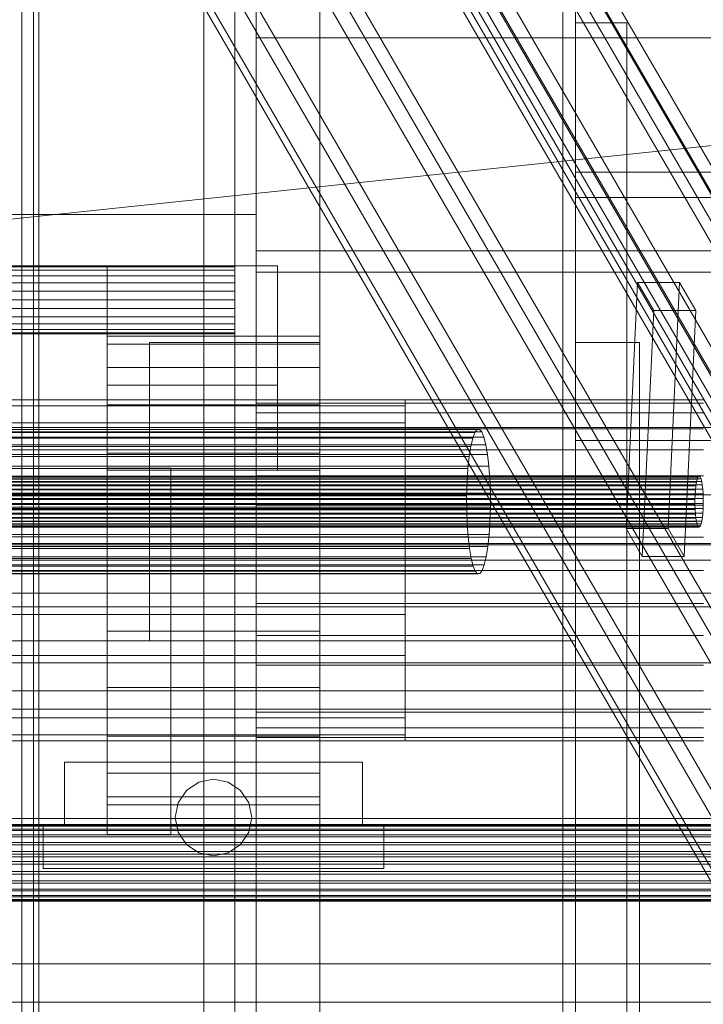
# Model space of a CAD drawing. Header units: millimetres. Extents: x -2233 to 61924, y -68080 to 6847.
# Tile 328 of 656: x 1270 to 1430, y -34735 to -34504. Entities that reach past the tile are written whole.
import ezdxf

# ---------------------------------------------------------------- set-up
doc = ezdxf.new("R2010")
doc.units = ezdxf.units.MM
for name, color, linetype, lineweight in [('COTAS_P', 1, 'Continuous', 0), ('frontal_C03', 7, 'Continuous', 0), ('frontal_C10', 7, 'Continuous', 0), ('frontal_secador', 7, 'Continuous', 0)]:
    doc.layers.add(name, color=color, linetype=linetype, lineweight=lineweight)
doc.dimstyles.new('R19_100', dxfattribs={"dimtxt": 250, "dimasz": 150, "dimexe": 150, "dimexo": 80, "dimgap": 100, "dimtad": 1, "dimtih": 1, "dimtoh": 1, "dimdsep": 46, "dimcen": 0.09, "dimadec": 0, "dimazin": 0, "dimtfac": 1, "dimtdec": 4, "dimtofl": 0, "dimtmove": 0, "dimatfit": 3, "dimfxl": 1, "dimtolj": 1, "dimtzin": 0, "dimarcsym": 0})

# ---------------------------------------------------------------- blocks, each defined once
blk = doc.blocks.new('DIM_R27_48')
at = {"layer": 'COTAS_P'}
for p, q in [((-1750, -34600), (-1600, -34555)), ((2600, -34600), (2450, -34555)), ((-1750, -35500), (-1750, -34600)), ((-1750, -34600), (2600, -34600)), ((-1750, -34600), (-1600, -34645)), ((2600, -34600), (2450, -34645)), ((2600, -35500), (2600, -34600))]:
    blk.add_line(p, q, dxfattribs=at)
blk.add_text('4350 P', height=250, dxfattribs=at).set_placement((425, -34500))
blk = doc.blocks.new('DIM_R27_50')
at = {"layer": 'COTAS_P'}
for p, q in [((1705.78, -34504.95), (1551.9, -34475.9)), ((-194.22, -34704.95), (1705.78, -34504.95)), ((1705.78, -34504.95), (1561.32, -34565.4)), ((1800, -35400), (1705.78, -34504.95)), ((-194.22, -34704.95), (-49.75, -34644.49)), ((-100, -35600), (-194.22, -34704.95)), ((-194.22, -34704.95), (-40.33, -34734))]:
    blk.add_line(p, q, dxfattribs=at)
blk.add_text('1910.5 P', height=250, rotation=6.009, dxfattribs=at).set_placement((745.32, -34505.49))

msp = doc.modelspace()

# ---------------------------------------------------------------- linework, layer by layer
at = {"layer": 'frontal_C03'}
for p, q in [((1270, -32314.944), (1270, -34875.113)), ((1274, -34875.113), (1274, -32314.944)), ((1270, -32318.841), (1270, -34879.011)), ((1270, -35001.792), (1270, -32441.623)), ((1274, -32441.623), (1274, -35001.792)), ((-1500, -34615.78), (1500, -34615.78)), ((1500, -34627.188), (-1500, -34627.188)), ((1500, -34627.473), (-1500, -34627.473)), ((-1500, -34638.882), (1500, -34638.882)), ((-1500, -34691.736), (1500, -34691.736)), ((-1500, -34693.159), (1500, -34693.159)), ((-1500, -34693.384), (1500, -34693.384)), ((-1500, -34693.548), (1500, -34693.548)), ((-1500, -34694.206), (1500, -34694.206)), ((-1500, -34694.523), (1500, -34694.523)), ((-1500, -34695.569), (1500, -34695.569)), ((-1500, -34696.018), (1500, -34696.018)), ((-1500, -34697.382), (1500, -34697.382)), ((-1500, -34697.932), (1500, -34697.932)), ((-1500, -34699.519), (1500, -34699.519)), ((1500, -34700.133), (-1500, -34700.133)), ((1500, -34700.719), (-1500, -34700.719)), ((-1500, -34701.836), (1500, -34701.836)), ((-1500, -34702.471), (1500, -34702.471)), ((-1500, -34704.175), (1500, -34704.175)), ((-1500, -34704.789), (1500, -34704.789)), ((-1500, -34706.376), (1500, -34706.376)), ((-1500, -34706.926), (1500, -34706.926)), ((-1500, -34708.289), (1500, -34708.289)), ((-1500, -34708.738), (1500, -34708.738)), ((-1500, -34709.784), (1500, -34709.784)), ((-1500, -34710.102), (1500, -34710.102)), ((-1500, -34710.76), (1500, -34710.76)), ((-1500, -34710.924), (1500, -34710.924)), ((-1500, -34711.148), (1500, -34711.148)), ((1500, -34725.842), (-1500, -34725.842)), ((-1500, -34734.825), (1500, -34734.825))]:
    msp.add_line(p, q, dxfattribs=at)
at = {"layer": 'frontal_C10'}
for p, q in [((663.367, -33231.698), (2094.387, -35698.973)), ((2097.346, -35698.973), (666.326, -33231.698)), ((2100.335, -35749.009), (650.335, -33249.009)), ((650.201, -33251.895), (2100.201, -35751.895)), ((2092.818, -35732.647), (661.798, -33265.371)), ((664.757, -33265.371), (2095.777, -35732.647)), ((2089.129, -35732.806), (661.272, -33270.984)), ((661.138, -33273.871), (2088.994, -35735.692)), ((685.579, -33294.38), (2157.723, -35832.559)), ((706.294, -33294.38), (2178.437, -35832.559)), ((2182.383, -35832.559), (710.239, -33294.38)), ((2157.454, -35838.331), (685.31, -33300.153)), ((709.97, -33300.153), (2182.114, -35838.331)), ((2095.717, -35848.105), (645.717, -33348.105)), ((645.583, -33350.991), (2095.583, -35850.991)), ((681.096, -33390.59), (2153.24, -35928.768)), ((2177.9, -35928.768), (705.756, -33390.59)), ((2152.971, -35934.541), (680.827, -33396.363)), ((2173.685, -35934.541), (701.541, -33396.363)), ((705.487, -33396.363), (2177.631, -35934.541)), ((1272.724, -34436.33), (1272.724, -35988)), ((1312.724, -35988), (1312.724, -34438.194)), ((1272.724, -35988), (1272.724, -34447.513)), ((1312.724, -35988), (1312.724, -34449.377)), ((1411.862, -34623.695), (1414.552, -34565.97)), ((1424.416, -34565.97), (1414.552, -34565.97)), ((1414.552, -34565.97), (1418.348, -34572.514)), ((1421.726, -34623.695), (1424.416, -34565.97)), ((1428.212, -34572.514), (1424.416, -34565.97)), ((1415.658, -34630.24), (1418.348, -34572.514)), ((1418.348, -34572.514), (1428.212, -34572.514)), ((1428.212, -34572.514), (1425.522, -34630.24)), ((1375.856, -34602.504), (1065.142, -34602.504)), ((1376.359, -34601.172), (1065.645, -34601.172)), ((1376.894, -34600.462), (1066.18, -34600.462)), ((1377.442, -34600.401), (1066.728, -34600.401)), ((1377.981, -34600.991), (1067.267, -34600.991)), ((1378.491, -34602.21), (1067.777, -34602.21)), ((1375.856, -34602.504), (1375.407, -34604.405)), ((1376.359, -34601.172), (1375.856, -34602.504)), ((1376.894, -34600.462), (1376.359, -34601.172)), ((1377.442, -34600.401), (1376.894, -34600.462)), ((1377.981, -34600.991), (1377.442, -34600.401)), ((1378.491, -34602.21), (1377.981, -34600.991)), ((1378.952, -34604.01), (1378.491, -34602.21)), ((1375.407, -34604.405), (1064.692, -34604.405)), ((1378.952, -34604.01), (1068.238, -34604.01)), ((1375.407, -34604.405), (1375.026, -34606.805)), ((1379.346, -34606.323), (1378.952, -34604.01)), ((1375.026, -34606.805), (1064.312, -34606.805)), ((1379.346, -34606.323), (1068.632, -34606.323)), ((1375.026, -34606.805), (1374.73, -34609.609)), ((1379.659, -34609.06), (1379.346, -34606.323)), ((1379.659, -34609.06), (1068.945, -34609.06)), ((1379.878, -34612.115), (1379.659, -34609.06)), ((1428.701, -34611.638), (1014.415, -34611.638)), ((1428.89, -34611.388), (1014.604, -34611.388)), ((1429.083, -34611.366), (1014.798, -34611.366)), ((1429.273, -34611.574), (1014.988, -34611.574)), ((1374.73, -34609.609), (1064.016, -34609.609)), ((1374.73, -34609.609), (1374.53, -34612.711)), ((1428.701, -34611.638), (1428.524, -34612.108)), ((1428.89, -34611.388), (1428.701, -34611.638)), ((1429.083, -34611.366), (1428.89, -34611.388)), ((1429.273, -34611.574), (1429.083, -34611.366)), ((1429.453, -34612.004), (1429.273, -34611.574)), ((1428.231, -34613.626), (1013.945, -34613.626)), ((1428.365, -34612.779), (1014.079, -34612.779)), ((1428.524, -34612.108), (1014.238, -34612.108)), ((1429.453, -34612.004), (1015.168, -34612.004)), ((1429.616, -34612.64), (1015.331, -34612.64)), ((1429.755, -34613.456), (1015.47, -34613.456)), ((1063.816, -34612.711), (1374.53, -34612.711)), ((1379.878, -34612.115), (1069.164, -34612.115)), ((1374.53, -34612.711), (1374.433, -34615.991)), ((1379.995, -34615.371), (1379.878, -34612.115)), ((1428.231, -34613.626), (1428.126, -34614.616)), ((1428.365, -34612.779), (1428.231, -34613.626)), ((1428.524, -34612.108), (1428.365, -34612.779)), ((1429.616, -34612.64), (1429.453, -34612.004)), ((1429.755, -34613.456), (1429.616, -34612.64)), ((1429.866, -34614.422), (1429.755, -34613.456)), ((1013.77, -34615.711), (1428.055, -34615.711)), ((1428.126, -34614.616), (1013.841, -34614.616)), ((1429.866, -34614.422), (1015.58, -34614.422)), ((1429.943, -34615.5), (1015.658, -34615.5)), ((1374.433, -34615.991), (1063.719, -34615.991)), ((1379.995, -34615.371), (1069.281, -34615.371)), ((1374.433, -34615.991), (1374.443, -34619.323)), ((1380.005, -34618.703), (1379.995, -34615.371)), ((1428.055, -34615.711), (1428.021, -34616.868)), ((1428.126, -34614.616), (1428.055, -34615.711)), ((1429.943, -34615.5), (1429.866, -34614.422)), ((1429.984, -34616.649), (1429.943, -34615.5)), ((1428.021, -34616.868), (1013.736, -34616.868)), ((1428.025, -34618.044), (1013.739, -34618.044)), ((1429.984, -34616.649), (1015.699, -34616.649)), ((1429.988, -34617.825), (1015.702, -34617.825)), ((1380.005, -34618.703), (1069.291, -34618.703)), ((1379.908, -34621.983), (1380.005, -34618.703)), ((1428.021, -34616.868), (1428.025, -34618.044)), ((1428.025, -34618.044), (1428.066, -34619.193)), ((1429.953, -34618.983), (1429.988, -34617.825)), ((1429.988, -34617.825), (1429.984, -34616.649)), ((1428.066, -34619.193), (1013.781, -34619.193)), ((1428.143, -34620.272), (1013.858, -34620.272)), ((1429.778, -34621.068), (1015.493, -34621.068)), ((1429.883, -34620.078), (1015.597, -34620.078)), ((1429.953, -34618.983), (1015.668, -34618.983)), ((1374.443, -34619.323), (1063.729, -34619.323)), ((1374.443, -34619.323), (1374.56, -34622.579)), ((1428.066, -34619.193), (1428.143, -34620.272)), ((1428.143, -34620.272), (1428.254, -34621.238)), ((1429.644, -34621.914), (1429.778, -34621.068)), ((1429.778, -34621.068), (1429.883, -34620.078)), ((1429.883, -34620.078), (1429.953, -34618.983)), ((1428.254, -34621.238), (1013.968, -34621.238)), ((1428.393, -34622.054), (1014.107, -34622.054)), ((1428.556, -34622.689), (1014.27, -34622.689)), ((1428.735, -34623.119), (1014.45, -34623.119)), ((1428.926, -34623.328), (1014.64, -34623.328)), ((1429.119, -34623.306), (1014.834, -34623.306)), ((1429.308, -34623.056), (1015.023, -34623.056)), ((1429.485, -34622.586), (1015.2, -34622.586)), ((1429.644, -34621.914), (1015.359, -34621.914)), ((1374.56, -34622.579), (1063.846, -34622.579)), ((1379.908, -34621.983), (1069.194, -34621.983)), ((1374.56, -34622.579), (1374.779, -34625.634)), ((1379.707, -34625.085), (1379.908, -34621.983)), ((1428.254, -34621.238), (1428.393, -34622.054)), ((1428.393, -34622.054), (1428.556, -34622.689)), ((1428.556, -34622.689), (1428.735, -34623.119)), ((1428.735, -34623.119), (1428.926, -34623.328)), ((1428.926, -34623.328), (1429.119, -34623.306)), ((1429.119, -34623.306), (1429.308, -34623.056)), ((1429.308, -34623.056), (1429.485, -34622.586)), ((1429.485, -34622.586), (1429.644, -34621.914)), ((1374.779, -34625.634), (1064.064, -34625.634)), ((1379.707, -34625.085), (1068.993, -34625.085)), ((1374.779, -34625.634), (1375.091, -34628.371)), ((1379.411, -34627.889), (1379.707, -34625.085)), ((1415.658, -34630.24), (1411.862, -34623.695)), ((1411.862, -34623.695), (1421.726, -34623.695)), ((1421.726, -34623.695), (1425.522, -34630.24)), ((1379.411, -34627.889), (1068.697, -34627.889)), ((1379.031, -34630.288), (1379.411, -34627.889)), ((1375.091, -34628.371), (1064.377, -34628.371)), ((1379.031, -34630.288), (1068.317, -34630.288)), ((1375.091, -34628.371), (1375.486, -34630.683)), ((1378.581, -34632.19), (1379.031, -34630.288)), ((1425.522, -34630.24), (1415.658, -34630.24)), ((1439.74, -34631.135), (995.863, -34631.135)), ((1375.486, -34630.683), (1064.772, -34630.683)), ((1375.947, -34632.484), (1065.233, -34632.484)), ((1378.581, -34632.19), (1067.867, -34632.19)), ((1375.486, -34630.683), (1375.947, -34632.484)), ((1375.947, -34632.484), (1376.457, -34633.703)), ((1378.079, -34633.522), (1378.581, -34632.19)), ((1376.457, -34633.703), (1065.743, -34633.703)), ((1376.996, -34634.293), (1066.282, -34634.293)), ((1377.544, -34634.232), (1066.83, -34634.232)), ((1378.079, -34633.522), (1067.365, -34633.522)), ((1376.457, -34633.703), (1376.996, -34634.293)), ((1376.996, -34634.293), (1377.544, -34634.232)), ((1377.544, -34634.232), (1378.079, -34633.522)), ((1002.19, -34642.043), (1446.067, -34642.043)), ((994.742, -34655.187), (1438.62, -34655.187)), ((1444.946, -34666.095), (1001.069, -34666.095))]:
    msp.add_line(p, q, dxfattribs=at)
at = {"layer": 'frontal_secador'}
for p, q in [((1340, -36000), (1340, -33000)), ((1400, -36000), (1400, -33000)), ((1270, -35980), (1270, -33075)), ((1320, -35980), (1320, -33075)), ((1325, -36000), (1325, -33075)), ((1325, -34600), (1325, -33075)), ((1325, -35980), (1325, -33075)), ((1397, -35940), (1397, -33075)), ((1400, -36000), (1400, -33075)), ((1400, -34600), (1400, -33075)), ((1400, -35940), (1400, -33075)), ((1400, -34650), (1400, -33075)), ((1400, -36000), (1400, -33250)), ((1325, -34508.5), (1325, -34503.5)), ((1400, -34505), (1412, -34505)), ((1400, -34540), (1400, -34505)), ((1412, -34540), (1412, -34505)), ((1325, -34508.5), (2125, -34508.5)), ((1325, -34558.5), (1325, -34508.5)), ((1400, -34540), (2200, -34540)), ((1400, -34546), (1400, -34540)), ((1400, -34540), (1412, -34540)), ((1400, -35140), (1400, -34540)), ((1412, -35140), (1412, -34540)), ((1400, -34546), (2200, -34546)), ((1400, -35134), (1400, -34546)), ((1255, -34550), (1320, -34550)), ((1320, -34550), (1325, -34550)), ((1320, -35200), (1320, -34550)), ((1325, -35200), (1325, -34550)), ((1325, -34558.5), (2125, -34558.5)), ((1325, -34563.5), (1325, -34558.5)), ((1320, -34562), (-1320, -34562)), ((1320, -34562.273), (-1320, -34562.273)), ((1320, -34563.072), (-1320, -34563.072)), ((1290, -34562), (1330, -34562)), ((1290, -34590), (1290, -34562)), ((1320, -34562.273), (1320, -34562)), ((1320, -34563.072), (1320, -34562.273)), ((1320, -34564.343), (1320, -34563.072)), ((1330, -34590), (1330, -34562)), ((1320, -34564.343), (-1320, -34564.343)), ((1320, -34566), (1320, -34564.343)), ((1325, -34563.5), (2125, -34563.5)), ((1320, -34566), (-1320, -34566)), ((1320, -34567.929), (-1320, -34567.929)), ((1320, -34567.929), (1320, -34566)), ((1320, -34570), (1320, -34567.929)), ((-1320, -34570), (1320, -34570)), ((1320, -34572.071), (1320, -34570)), ((1320, -34572.071), (-1320, -34572.071)), ((1320, -34572.071), (1320, -34574)), ((1320, -34574), (-1320, -34574)), ((1320, -34574), (1320, -34575.657)), ((1320, -34575.657), (-1320, -34575.657)), ((1320, -34576.928), (-1320, -34576.928)), ((1320, -34575.657), (1320, -34576.928)), ((1320, -34576.928), (1320, -34577.727)), ((1320, -34577.727), (-1320, -34577.727)), ((1320, -34578), (-1320, -34578)), ((1290, -34580.374), (1290, -34578.5)), ((1340, -34578.5), (1290, -34578.5)), ((1320, -34577.727), (1320, -34578)), ((1340, -34580.374), (1340, -34578.5)), ((1290, -34585.869), (1290, -34580.374)), ((1340, -34580.374), (1290, -34580.374)), ((1300, -34580), (1340, -34580)), ((1300, -34610), (1300, -34580)), ((1340, -34610), (1340, -34580)), ((1340, -34585.869), (1340, -34580.374)), ((1400, -34580), (1415, -34580)), ((1400, -34600), (1400, -34580)), ((1415, -34600), (1415, -34580)), ((1290, -34594.609), (1290, -34585.869)), ((1340, -34585.869), (1290, -34585.869)), ((1340, -34594.609), (1340, -34585.869)), ((1290, -34590), (1330, -34590)), ((1290, -34610), (1290, -34590)), ((1330, -34610), (1330, -34590)), ((1360, -34593.5), (-1360, -34593.5)), ((1360, -34594.863), (-1360, -34594.863)), ((1290, -34606), (1290, -34594.609)), ((1340, -34594.609), (1290, -34594.609)), ((1325, -34594.269), (1325, -34593.5)), ((1430, -34593.5), (1325, -34593.5)), ((1325, -34596.545), (1325, -34594.269)), ((1430, -34594.269), (1325, -34594.269)), ((1340, -34606), (1340, -34594.609)), ((1360, -34594.863), (1360, -34593.5)), ((1360, -34598.859), (1360, -34594.863)), ((1325, -34600.241), (1325, -34596.545)), ((1430, -34596.545), (1325, -34596.545)), ((1360, -34598.859), (-1360, -34598.859)), ((1325, -34600), (1400, -34600)), ((1325, -34605.216), (1325, -34600.241)), ((1430, -34600.241), (1325, -34600.241)), ((1360, -34605.216), (1360, -34598.859)), ((1400, -34600), (1790, -34600)), ((1400, -34603), (1400, -34600)), ((1400, -34600), (1415, -34600)), ((1400, -34990), (1400, -34600)), ((1415, -34990), (1415, -34600)), ((1400, -34603), (1790, -34603)), ((1400, -34987), (1400, -34603)), ((1360, -34605.216), (-1360, -34605.216)), ((1290, -34619.265), (1290, -34606)), ((1340, -34606), (1290, -34606)), ((1325, -34611.277), (1325, -34605.216)), ((1430, -34605.216), (1325, -34605.216)), ((1340, -34619.265), (1340, -34606)), ((1360, -34613.5), (1360, -34605.216)), ((1290, -34609.5), (1305, -34609.5)), ((1290, -34695.5), (1290, -34609.5)), ((1305, -34695.5), (1305, -34609.5)), ((1290, -34610), (1330, -34610)), ((1300, -34610), (1340, -34610)), ((1300, -34650), (1300, -34610)), ((1325, -34618.193), (1325, -34611.277)), ((1430, -34611.277), (1325, -34611.277)), ((1340, -34650), (1340, -34610)), ((1360, -34613.5), (-1360, -34613.5)), ((1360, -34623.147), (1360, -34613.5)), ((1325, -34625.696), (1325, -34618.193)), ((1430, -34618.193), (1325, -34618.193)), ((1290, -34633.5), (1290, -34619.265)), ((1340, -34619.265), (1290, -34619.265)), ((1340, -34633.5), (1340, -34619.265)), ((1360, -34623.147), (-1360, -34623.147)), ((1360, -34633.5), (1360, -34623.147)), ((1325, -34633.5), (1325, -34625.696)), ((1430, -34625.696), (1325, -34625.696)), ((-1360, -34633.5), (1360, -34633.5)), ((1290, -34633.5), (1290, -34647.735)), ((1290, -34633.5), (1340, -34633.5)), ((1325, -34633.5), (1325, -34641.304)), ((1325, -34633.5), (1430, -34633.5)), ((1340, -34647.735), (1340, -34633.5)), ((1360, -34643.853), (1360, -34633.5)), ((1325, -34641.304), (1325, -34648.807)), ((1430, -34641.304), (1325, -34641.304)), ((1360, -34643.853), (-1360, -34643.853)), ((1360, -34643.853), (1360, -34653.5)), ((1290, -34647.735), (1290, -34661)), ((1340, -34647.735), (1290, -34647.735)), ((1325, -34648.807), (1325, -34655.723)), ((1430, -34648.807), (1325, -34648.807)), ((1340, -34647.735), (1340, -34661)), ((-1400, -34650), (1400, -34650)), ((1250, -34650), (1400, -34650)), ((1300, -34650), (1340, -34650)), ((1400, -35100), (1400, -34650)), ((1360, -34653.5), (-1360, -34653.5)), ((1360, -34653.5), (1360, -34661.784)), ((1325, -34655.723), (1325, -34661.784)), ((1430, -34655.723), (1325, -34655.723)), ((1360, -34661.784), (-1360, -34661.784)), ((1290, -34661), (1290, -34672.391)), ((1340, -34661), (1290, -34661)), ((1325, -34661.784), (1325, -34666.759)), ((1430, -34661.784), (1325, -34661.784)), ((1340, -34661), (1340, -34672.391)), ((1360, -34661.784), (1360, -34668.141)), ((1325, -34666.759), (1325, -34670.455)), ((1430, -34666.759), (1325, -34666.759)), ((1360, -34668.141), (-1360, -34668.141)), ((1360, -34668.141), (1360, -34672.137)), ((1325, -34670.455), (1325, -34672.731)), ((1430, -34670.455), (1325, -34670.455)), ((1360, -34672.137), (-1360, -34672.137)), ((1360, -34673.5), (-1360, -34673.5)), ((1290, -34672.391), (1290, -34681.131)), ((1340, -34672.391), (1290, -34672.391)), ((1325, -34672.731), (1325, -34673.5)), ((1430, -34672.731), (1325, -34672.731)), ((1430, -34673.5), (1325, -34673.5)), ((1340, -34672.391), (1340, -34681.131)), ((1360, -34672.137), (1360, -34673.5)), ((1280, -34678.5), (1350, -34678.5)), ((1280, -34693.5), (1280, -34678.5)), ((1350, -34693.5), (1350, -34678.5)), ((1290, -34681.131), (1290, -34686.626)), ((1340, -34681.131), (1290, -34681.131)), ((1340, -34681.131), (1340, -34686.626)), ((1308.636, -34685.136), (1311.556, -34683.185)), ((1311.556, -34683.185), (1315, -34682.5)), ((1315, -34682.5), (1318.444, -34683.185)), ((1318.444, -34683.185), (1321.364, -34685.136)), ((1306.685, -34688.056), (1308.636, -34685.136)), ((1321.364, -34685.136), (1323.315, -34688.056)), ((1290, -34686.626), (1290, -34688.5)), ((1340, -34686.626), (1290, -34686.626)), ((1306, -34691.5), (1306.685, -34688.056)), ((1323.315, -34688.056), (1324, -34691.5)), ((1340, -34686.626), (1340, -34688.5)), ((1340, -34688.5), (1290, -34688.5)), ((1306.685, -34694.944), (1306, -34691.5)), ((1324, -34691.5), (1323.315, -34694.944)), ((1275, -34693.5), (1355, -34693.5)), ((1275, -34703.5), (1275, -34693.5)), ((1280, -34693.5), (1350, -34693.5)), ((1308.636, -34697.864), (1306.685, -34694.944)), ((1323.315, -34694.944), (1321.364, -34697.864)), ((1355, -34703.5), (1355, -34693.5)), ((1290, -34695.5), (1305, -34695.5)), ((1311.556, -34699.815), (1308.636, -34697.864)), ((1321.364, -34697.864), (1318.444, -34699.815)), ((1315, -34700.5), (1311.556, -34699.815)), ((1318.444, -34699.815), (1315, -34700.5)), ((1275, -34703.5), (1355, -34703.5))]:
    msp.add_line(p, q, dxfattribs=at)

# ---------------------------------------------------------------- dimensions: what is measured, and where the dimension line sits
at = {"layer": 'COTAS_P'}
for p1, p2, picture, middle in [((-100, -35600), (1800, -35400), 'DIM_R27_50', (755.784, -34604.945)), ((-1750, -35500), (2600, -35500), 'DIM_R27_48', (425, -34600))]:
    dim = msp.add_aligned_dim(p1=p1, p2=p2, distance=900, text='<> P', dimstyle='R19_100', dxfattribs=at)
    dim.commit()
    dim.dimension.update_dxf_attribs({"geometry": picture, "text_midpoint": middle})

doc.saveas('drawing.dxf')
